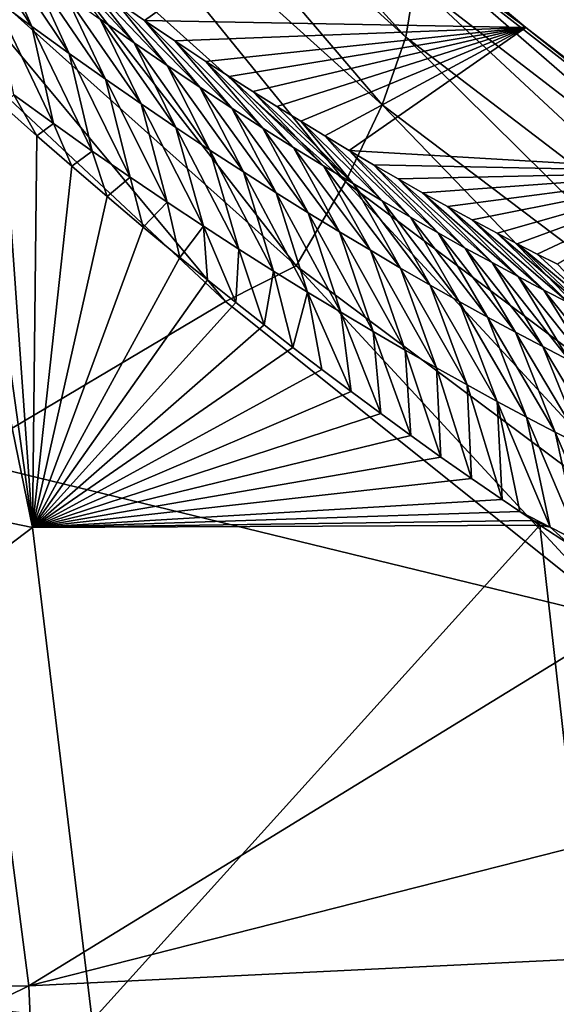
# Model space of a CAD drawing. Header units: metres. Extents: x -101 to 101, y -261 to 23.
# Tile 265 of 287: x 96.77 to 98.55, y 1.7 to 4.97. Entities that reach past the tile are written whole.
import ezdxf

# ---------------------------------------------------------------- set-up
doc = ezdxf.new("R2010")
doc.units = ezdxf.units.M
doc.layers.add('solid_505151_K2442K1000C34', color=7, linetype='CONTINUOUS')

msp = doc.modelspace()

# ---------------------------------------------------------------- linework, layer by layer
at = {"layer": 'solid_505151_K2442K1000C34'}
for points in [[(96.846481, 6.007504, 103.304771), (98.05114, 4.912987, 102.844452), (96.907654, 6.172522, 102.971603)], [(98.05114, 4.912987, 102.844452), (98.081238, 5.097351, 102.517227), (96.907654, 6.172522, 102.971603)], [(96.736237, 5.805078, 103.602837), (97.973434, 4.688832, 103.137184), (96.846481, 6.007504, 103.304771)], [(97.973434, 4.688832, 103.137184), (98.05114, 4.912987, 102.844452), (96.846481, 6.007504, 103.304771)], [(96.580841, 5.57243, 103.855232), (97.850891, 4.43284, 103.385025), (96.736237, 5.805078, 103.602837)], [(97.850891, 4.43284, 103.385025), (97.973434, 4.688832, 103.137184), (96.736237, 5.805078, 103.602837)], [(96.385788, 5.317823, 104.052979), (97.687851, 4.154104, 103.579185), (96.580841, 5.57243, 103.855232)], [(97.687851, 4.154104, 103.579185), (97.850891, 4.43284, 103.385025), (96.580841, 5.57243, 103.855232)], [(97.854385, 5.445201, 101.867691), (97.183296, 4.969021, 77.628479), (97.082825, 5.038054, 77.23642)], [(97.854385, 5.445201, 101.867691), (98.449883, 4.94481, 101.603699), (97.183296, 4.969021, 77.628479)], [(98.062668, 5.235383, 102.167114), (98.449883, 4.94481, 101.603699), (97.854385, 5.445201, 101.867691)], [(96.385788, 5.317823, 104.052979), (96.281532, 5.132271, 104.132782), (97.452538, 4.035852, 103.718391)], [(96.385788, 5.317823, 104.052979), (97.452538, 4.035852, 103.718391), (97.687851, 4.154104, 103.579185)], [(96.561409, 5.323853, 74.428024), (96.809875, 4.948801, 74.548988), (96.683556, 5.042604, 74.149086)], [(96.561409, 5.323853, 74.428024), (96.684036, 5.230341, 74.828392), (96.809875, 4.948801, 74.548988)], [(98.062668, 5.235383, 102.167114), (99.265518, 4.296654, 101.605927), (98.449883, 4.94481, 101.603699)], [(99.313492, 4.147241, 101.948494), (99.265518, 4.296654, 101.605927), (98.062668, 5.235383, 102.167114)], [(98.081238, 5.097351, 102.517227), (99.313492, 4.147241, 101.948494), (98.062668, 5.235383, 102.167114)], [(96.684036, 5.230341, 74.828392), (96.933365, 4.859194, 74.950455), (96.809875, 4.948801, 74.548988)], [(96.684036, 5.230341, 74.828392), (96.804008, 5.14092, 75.23056), (96.933365, 4.859194, 74.950455)], [(97.148964, 4.894877, 76.446426), (96.88562, 5.177499, 76.489601), (96.983582, 5.107583, 76.857086)], [(97.036377, 4.973417, 76.039703), (96.88562, 5.177499, 76.489601), (97.148964, 4.894877, 76.446426)], [(96.804008, 5.14092, 75.23056), (97.054123, 4.773538, 75.353371), (96.933365, 4.859194, 74.950455)], [(96.804008, 5.14092, 75.23056), (96.921425, 5.055357, 75.634377), (97.054123, 4.773538, 75.353371)], [(97.452538, 4.035852, 103.718391), (96.281532, 5.132271, 104.132782), (96.571365, 3.513706, 104.159546)], [(97.259262, 4.819561, 76.854439), (96.983582, 5.107583, 76.857086), (97.082825, 5.038054, 77.23642)], [(97.148964, 4.894877, 76.446426), (96.983582, 5.107583, 76.857086), (97.259262, 4.819561, 76.854439)], [(98.05114, 4.912987, 102.844452), (99.315544, 3.948552, 102.268639), (98.081238, 5.097351, 102.517227)], [(99.315544, 3.948552, 102.268639), (99.313492, 4.147241, 101.948494), (98.081238, 5.097351, 102.517227)], [(96.881584, 4.626403, 74.322266), (96.683556, 5.042604, 74.149086), (96.809875, 4.948801, 74.548988)], [(96.749763, 4.721982, 73.917068), (96.683556, 5.042604, 74.149086), (96.881584, 4.626403, 74.322266)], [(96.921425, 5.055357, 75.634377), (97.172272, 4.691591, 75.757622), (97.054123, 4.773538, 75.353371)], [(96.921425, 5.055357, 75.634377), (97.036377, 4.973417, 76.039703), (97.172272, 4.691591, 75.757622)], [(97.36734, 4.747311, 77.263657), (97.082825, 5.038054, 77.23642), (97.183296, 4.969021, 77.628479)], [(97.259262, 4.819561, 76.854439), (97.082825, 5.038054, 77.23642), (97.36734, 4.747311, 77.263657)], [(97.036377, 4.973417, 76.039703), (97.287918, 4.613116, 76.163109), (97.172272, 4.691591, 75.757622)], [(97.036377, 4.973417, 76.039703), (97.148964, 4.894877, 76.446426), (97.287918, 4.613116, 76.163109)], [(98.449883, 4.94481, 101.603699), (97.284889, 4.900626, 78.034477), (97.183296, 4.969021, 77.628479)], [(97.473259, 4.67797, 77.673996), (97.183296, 4.969021, 77.628479), (97.284889, 4.900626, 78.034477)], [(97.36734, 4.747311, 77.263657), (97.183296, 4.969021, 77.628479), (97.473259, 4.67797, 77.673996)], [(97.010315, 4.535245, 74.728851), (96.809875, 4.948801, 74.548988), (96.933365, 4.859194, 74.950455)], [(96.881584, 4.626403, 74.322266), (96.809875, 4.948801, 74.548988), (97.010315, 4.535245, 74.728851)], [(98.449883, 4.94481, 101.603699), (97.387589, 4.83292, 78.45491), (97.284889, 4.900626, 78.034477)], [(98.449883, 4.94481, 101.603699), (97.465401, 4.782507, 78.778923), (97.387589, 4.83292, 78.45491)], [(98.449883, 4.94481, 101.603699), (97.543831, 4.732483, 79.110924), (97.465401, 4.782507, 78.778923)], [(98.449883, 4.94481, 101.603699), (97.622818, 4.682926, 79.451538), (97.543831, 4.732483, 79.110924)], [(98.449883, 4.94481, 101.603699), (97.702301, 4.633914, 79.801361), (97.622818, 4.682926, 79.451538)], [(98.449883, 4.94481, 101.603699), (97.782288, 4.585431, 80.160332), (97.702301, 4.633914, 79.801361)], [(98.449883, 4.94481, 101.603699), (97.862877, 4.537369, 80.527611), (97.782288, 4.585431, 80.160332)], [(98.449883, 4.94481, 101.603699), (99.071281, 4.466157, 101.304771), (97.862877, 4.537369, 80.527611)], [(99.265518, 4.296654, 101.605927), (99.071281, 4.466157, 101.304771), (98.449883, 4.94481, 101.603699)], [(97.973434, 4.688832, 103.137184), (99.271614, 3.707634, 102.555), (98.05114, 4.912987, 102.844452)], [(99.271614, 3.707634, 102.555), (99.315544, 3.948552, 102.268639), (98.05114, 4.912987, 102.844452)], [(96.811958, 3.285626, 73.114449), (94.654648, 3.730875, 66.448959), (96.480072, 4.900776, 73.101242)], [(96.811958, 3.285626, 73.114449), (96.480072, 4.900776, 73.101242), (96.601135, 4.789045, 73.433998)], [(97.148964, 4.894877, 76.446426), (97.401161, 4.537913, 76.56974), (97.287918, 4.613116, 76.163109)], [(97.148964, 4.894877, 76.446426), (97.259262, 4.819561, 76.854439), (97.401161, 4.537913, 76.56974)], [(97.57708, 4.611386, 78.085381), (97.284889, 4.900626, 78.034477), (97.387589, 4.83292, 78.45491)], [(97.473259, 4.67797, 77.673996), (97.284889, 4.900626, 78.034477), (97.57708, 4.611386, 78.085381)], [(97.136093, 4.448234, 75.136719), (96.933365, 4.859194, 74.950455), (97.054123, 4.773538, 75.353371)], [(97.010315, 4.535245, 74.728851), (96.933365, 4.859194, 74.950455), (97.136093, 4.448234, 75.136719)], [(97.259262, 4.819561, 76.854439), (97.51207, 4.465821, 76.97744), (97.401161, 4.537913, 76.56974)], [(97.259262, 4.819561, 76.854439), (97.36734, 4.747311, 77.263657), (97.51207, 4.465821, 76.97744)], [(97.678864, 4.547431, 78.497742), (97.387589, 4.83292, 78.45491), (97.465401, 4.782507, 78.778923)], [(97.57708, 4.611386, 78.085381), (97.387589, 4.83292, 78.45491), (97.678864, 4.547431, 78.497742)], [(96.811958, 3.285626, 73.114449), (96.601135, 4.789045, 73.433998), (96.712639, 4.687596, 73.747894)], [(97.259041, 4.365109, 75.545776), (97.054123, 4.773538, 75.353371), (97.172272, 4.691591, 75.757622)], [(97.136093, 4.448234, 75.136719), (97.054123, 4.773538, 75.353371), (97.259041, 4.365109, 75.545776)], [(97.778648, 4.485998, 78.911034), (97.465401, 4.782507, 78.778923), (97.543831, 4.732483, 79.110924)], [(97.678864, 4.547431, 78.497742), (97.465401, 4.782507, 78.778923), (97.778648, 4.485998, 78.911034)], [(97.36734, 4.747311, 77.263657), (97.62072, 4.396679, 77.386139), (97.51207, 4.465821, 76.97744)], [(97.36734, 4.747311, 77.263657), (97.473259, 4.67797, 77.673996), (97.62072, 4.396679, 77.386139)], [(96.749763, 4.721982, 73.917068), (96.826187, 4.586136, 74.075287), (96.712639, 4.687596, 73.747894)], [(96.749763, 4.721982, 73.917068), (96.881584, 4.626403, 74.322266), (96.826187, 4.586136, 74.075287)], [(97.876472, 4.426978, 79.325188), (97.543831, 4.732483, 79.110924), (97.622818, 4.682926, 79.451538)], [(97.778648, 4.485998, 78.911034), (97.543831, 4.732483, 79.110924), (97.876472, 4.426978, 79.325188)], [(96.811958, 3.285626, 73.114449), (96.712639, 4.687596, 73.747894), (96.826187, 4.586136, 74.075287)], [(97.379295, 4.285617, 75.955933), (97.172272, 4.691591, 75.757622), (97.287918, 4.613116, 76.163109)], [(97.259041, 4.365109, 75.545776), (97.172272, 4.691591, 75.757622), (97.379295, 4.285617, 75.955933)], [(97.473259, 4.67797, 77.673996), (97.727173, 4.33033, 77.795776), (97.62072, 4.396679, 77.386139)], [(97.473259, 4.67797, 77.673996), (97.57708, 4.611386, 78.085381), (97.727173, 4.33033, 77.795776)], [(97.876472, 4.426978, 79.325188), (97.622818, 4.682926, 79.451538), (97.702301, 4.633914, 79.801361)], [(97.850891, 4.43284, 103.385025), (99.183258, 3.433038, 102.797409), (97.973434, 4.688832, 103.137184)], [(99.183258, 3.433038, 102.797409), (99.271614, 3.707634, 102.555), (97.973434, 4.688832, 103.137184)], [(96.881584, 4.626403, 74.322266), (96.94191, 4.485002, 74.417351), (96.826187, 4.586136, 74.075287)], [(96.881584, 4.626403, 74.322266), (97.010315, 4.535245, 74.728851), (96.94191, 4.485002, 74.417351)], [(97.496956, 4.20953, 76.367111), (97.287918, 4.613116, 76.163109), (97.401161, 4.537913, 76.56974)], [(97.379295, 4.285617, 75.955933), (97.287918, 4.613116, 76.163109), (97.496956, 4.20953, 76.367111)], [(97.57708, 4.611386, 78.085381), (97.831505, 4.266631, 78.206291), (97.727173, 4.33033, 77.795776)], [(97.57708, 4.611386, 78.085381), (97.678864, 4.547431, 78.497742), (97.831505, 4.266631, 78.206291)], [(97.972389, 4.370263, 79.740166), (97.702301, 4.633914, 79.801361), (97.782288, 4.585431, 80.160332)], [(97.876472, 4.426978, 79.325188), (97.702301, 4.633914, 79.801361), (97.972389, 4.370263, 79.740166)], [(96.811958, 3.285626, 73.114449), (96.826187, 4.586136, 74.075287), (96.94191, 4.485002, 74.417351)], [(98.066429, 4.315752, 80.155907), (97.782288, 4.585431, 80.160332), (97.862877, 4.537369, 80.527611)], [(97.972389, 4.370263, 79.740166), (97.782288, 4.585431, 80.160332), (98.066429, 4.315752, 80.155907)], [(97.678864, 4.547431, 78.497742), (97.933762, 4.205469, 78.61763), (97.831505, 4.266631, 78.206291)], [(97.678864, 4.547431, 78.497742), (97.778648, 4.485998, 78.911034), (97.933762, 4.205469, 78.61763)], [(97.010315, 4.535245, 74.728851), (97.059532, 4.383856, 74.773254), (96.94191, 4.485002, 74.417351)], [(97.010315, 4.535245, 74.728851), (97.136093, 4.448234, 75.136719), (97.059532, 4.383856, 74.773254)], [(97.612114, 4.136672, 76.779243), (97.401161, 4.537913, 76.56974), (97.51207, 4.465821, 76.97744)], [(97.496956, 4.20953, 76.367111), (97.401161, 4.537913, 76.56974), (97.612114, 4.136672, 76.779243)], [(99.071281, 4.466157, 101.304771), (97.94397, 4.489827, 80.90387), (97.862877, 4.537369, 80.527611)], [(98.15863, 4.263366, 80.57238), (97.862877, 4.537369, 80.527611), (97.94397, 4.489827, 80.90387)], [(98.066429, 4.315752, 80.155907), (97.862877, 4.537369, 80.527611), (98.15863, 4.263366, 80.57238)], [(96.811958, 3.285626, 73.114449), (96.94191, 4.485002, 74.417351), (97.059532, 4.383856, 74.773254)], [(97.778648, 4.485998, 78.911034), (98.033989, 4.146735, 79.029762), (97.933762, 4.205469, 78.61763)], [(97.778648, 4.485998, 78.911034), (97.876472, 4.426978, 79.325188), (98.033989, 4.146735, 79.029762)], [(99.071281, 4.466157, 101.304771), (98.025482, 4.442906, 81.289818), (97.94397, 4.489827, 80.90387)], [(98.249016, 4.213028, 80.989555), (97.94397, 4.489827, 80.90387), (98.025482, 4.442906, 81.289818)], [(98.15863, 4.263366, 80.57238), (97.94397, 4.489827, 80.90387), (98.249016, 4.213028, 80.989555)], [(97.136093, 4.448234, 75.136719), (97.179024, 4.282772, 75.143456), (97.059532, 4.383856, 74.773254)], [(97.136093, 4.448234, 75.136719), (97.259041, 4.365109, 75.545776), (97.179024, 4.282772, 75.143456)], [(97.724854, 4.066875, 77.192284), (97.51207, 4.465821, 76.97744), (97.62072, 4.396679, 77.386139)], [(97.612114, 4.136672, 76.779243), (97.51207, 4.465821, 76.97744), (97.724854, 4.066875, 77.192284)], [(99.071281, 4.466157, 101.304771), (98.107315, 4.396708, 81.686188), (98.025482, 4.442906, 81.289818)], [(99.071281, 4.466157, 101.304771), (98.189445, 4.351239, 82.093117), (98.107315, 4.396708, 81.686188)], [(99.071281, 4.466157, 101.304771), (98.272049, 4.306328, 82.509453), (98.189445, 4.351239, 82.093117)], [(99.071281, 4.466157, 101.304771), (98.354988, 4.262091, 82.935921), (98.272049, 4.306328, 82.509453)], [(99.071281, 4.466157, 101.304771), (98.421494, 4.227279, 83.28495), (98.354988, 4.262091, 82.935921)], [(99.071281, 4.466157, 101.304771), (98.488052, 4.193053, 83.641457), (98.421494, 4.227279, 83.28495)], [(99.071281, 4.466157, 101.304771), (98.554581, 4.159482, 84.005867), (98.488052, 4.193053, 83.641457)], [(97.687851, 4.154104, 103.579185), (99.053604, 3.134517, 102.987274), (97.850891, 4.43284, 103.385025)], [(99.053604, 3.134517, 102.987274), (99.183258, 3.433038, 102.797409), (97.850891, 4.43284, 103.385025)], [(97.876472, 4.426978, 79.325188), (98.132233, 4.090322, 79.442627), (98.033989, 4.146735, 79.029762)], [(97.876472, 4.426978, 79.325188), (97.972389, 4.370263, 79.740166), (98.132233, 4.090322, 79.442627)], [(98.337624, 4.164664, 81.407387), (98.025482, 4.442906, 81.289818), (98.107315, 4.396708, 81.686188)], [(98.249016, 4.213028, 80.989555), (98.025482, 4.442906, 81.289818), (98.337624, 4.164664, 81.407387)], [(96.811958, 3.285626, 73.114449), (97.059532, 4.383856, 74.773254), (97.179024, 4.282772, 75.143456)], [(97.835251, 3.999969, 77.606171), (97.62072, 4.396679, 77.386139), (97.727173, 4.33033, 77.795776)], [(97.724854, 4.066875, 77.192284), (97.62072, 4.396679, 77.386139), (97.835251, 3.999969, 77.606171)], [(98.424461, 4.118196, 81.825844), (98.107315, 4.396708, 81.686188), (98.189445, 4.351239, 82.093117)], [(98.337624, 4.164664, 81.407387), (98.107315, 4.396708, 81.686188), (98.424461, 4.118196, 81.825844)], [(97.259041, 4.365109, 75.545776), (97.300545, 4.182144, 75.529373), (97.179024, 4.282772, 75.143456)], [(97.259041, 4.365109, 75.545776), (97.379295, 4.285617, 75.955933), (97.300545, 4.182144, 75.529373)], [(97.972389, 4.370263, 79.740166), (98.228539, 4.036123, 79.856194), (98.132233, 4.090322, 79.442627)], [(97.972389, 4.370263, 79.740166), (98.066429, 4.315752, 80.155907), (98.228539, 4.036123, 79.856194)], [(98.509583, 4.073554, 82.244896), (98.189445, 4.351239, 82.093117), (98.272049, 4.306328, 82.509453)], [(98.424461, 4.118196, 81.825844), (98.189445, 4.351239, 82.093117), (98.509583, 4.073554, 82.244896)], [(97.943382, 3.9358, 78.020844), (97.727173, 4.33033, 77.795776), (97.831505, 4.266631, 78.206291)], [(97.835251, 3.999969, 77.606171), (97.727173, 4.33033, 77.795776), (97.943382, 3.9358, 78.020844)], [(98.066429, 4.315752, 80.155907), (98.322945, 3.984047, 80.270424), (98.228539, 4.036123, 79.856194)], [(98.066429, 4.315752, 80.155907), (98.15863, 4.263366, 80.57238), (98.322945, 3.984047, 80.270424)], [(96.811958, 3.285626, 73.114449), (97.179024, 4.282772, 75.143456), (97.300545, 4.182144, 75.529373)], [(97.379295, 4.285617, 75.955933), (97.393059, 4.107141, 75.82975), (97.300545, 4.182144, 75.529373)], [(97.379295, 4.285617, 75.955933), (97.486496, 4.032256, 76.138649), (97.393059, 4.107141, 75.82975)], [(97.379295, 4.285617, 75.955933), (97.496956, 4.20953, 76.367111), (97.486496, 4.032256, 76.138649)], [(98.592979, 4.030681, 82.664513), (98.272049, 4.306328, 82.509453), (98.354988, 4.262091, 82.935921)], [(98.509583, 4.073554, 82.244896), (98.272049, 4.306328, 82.509453), (98.592979, 4.030681, 82.664513)], [(98.049316, 3.874242, 78.436272), (97.831505, 4.266631, 78.206291), (97.933762, 4.205469, 78.61763)], [(97.943382, 3.9358, 78.020844), (97.831505, 4.266631, 78.206291), (98.049316, 3.874242, 78.436272)], [(98.15863, 4.263366, 80.57238), (98.415489, 3.93402, 80.68528), (98.322945, 3.984047, 80.270424)], [(98.15863, 4.263366, 80.57238), (98.249016, 4.213028, 80.989555), (98.415489, 3.93402, 80.68528)], [(98.674698, 3.989523, 83.084671), (98.354988, 4.262091, 82.935921), (98.421494, 4.227279, 83.28495)], [(98.592979, 4.030681, 82.664513), (98.354988, 4.262091, 82.935921), (98.674698, 3.989523, 83.084671)], [(98.754738, 3.950025, 83.505348), (98.421494, 4.227279, 83.28495), (98.488052, 4.193053, 83.641457)], [(98.674698, 3.989523, 83.084671), (98.421494, 4.227279, 83.28495), (98.754738, 3.950025, 83.505348)], [(97.496956, 4.20953, 76.367111), (97.580902, 3.957575, 76.456482), (97.486496, 4.032256, 76.138649)], [(97.496956, 4.20953, 76.367111), (97.612114, 4.136672, 76.779243), (97.580902, 3.957575, 76.456482)], [(98.153091, 3.815184, 78.852409), (97.933762, 4.205469, 78.61763), (98.033989, 4.146735, 79.029762)], [(98.049316, 3.874242, 78.436272), (97.933762, 4.205469, 78.61763), (98.153091, 3.815184, 78.852409)], [(98.249016, 4.213028, 80.989555), (98.506195, 3.885966, 81.100746), (98.415489, 3.93402, 80.68528)], [(98.249016, 4.213028, 80.989555), (98.337624, 4.164664, 81.407387), (98.506195, 3.885966, 81.100746)], [(98.754738, 3.950025, 83.505348), (98.488052, 4.193053, 83.641457), (98.554581, 4.159482, 84.005867)], [(96.811958, 3.285626, 73.114449), (97.300545, 4.182144, 75.529373), (97.393059, 4.107141, 75.82975)], [(97.687851, 4.154104, 103.579185), (97.452538, 4.035852, 103.718391), (98.776573, 2.975971, 103.164284)], [(97.687851, 4.154104, 103.579185), (98.776573, 2.975971, 103.164284), (99.053604, 3.134517, 102.987274)], [(98.337624, 4.164664, 81.407387), (98.595093, 3.839808, 81.516785), (98.506195, 3.885966, 81.100746)], [(98.337624, 4.164664, 81.407387), (98.424461, 4.118196, 81.825844), (98.595093, 3.839808, 81.516785)], [(97.612114, 4.136672, 76.779243), (97.676338, 3.883271, 76.783958), (97.580902, 3.957575, 76.456482)], [(97.612114, 4.136672, 76.779243), (97.724854, 4.066875, 77.192284), (97.676338, 3.883271, 76.783958)], [(98.254761, 3.75851, 79.269226), (98.033989, 4.146735, 79.029762), (98.132233, 4.090322, 79.442627)], [(98.153091, 3.815184, 78.852409), (98.033989, 4.146735, 79.029762), (98.254761, 3.75851, 79.269226)], [(96.811958, 3.285626, 73.114449), (97.393059, 4.107141, 75.82975), (97.486496, 4.032256, 76.138649)], [(98.354393, 3.704108, 79.686684), (98.132233, 4.090322, 79.442627), (98.228539, 4.036123, 79.856194)], [(98.254761, 3.75851, 79.269226), (98.132233, 4.090322, 79.442627), (98.354393, 3.704108, 79.686684)], [(98.424461, 4.118196, 81.825844), (98.68222, 3.795472, 81.933365), (98.595093, 3.839808, 81.516785)], [(98.424461, 4.118196, 81.825844), (98.509583, 4.073554, 82.244896), (98.68222, 3.795472, 81.933365)], [(97.724854, 4.066875, 77.192284), (97.772873, 3.809513, 77.121803), (97.676338, 3.883271, 76.783958)], [(97.724854, 4.066875, 77.192284), (97.870468, 3.736345, 77.470215), (97.772873, 3.809513, 77.121803)], [(97.724854, 4.066875, 77.192284), (97.835251, 3.999969, 77.606171), (97.870468, 3.736345, 77.470215)], [(98.509583, 4.073554, 82.244896), (98.767593, 3.752895, 82.350464), (98.68222, 3.795472, 81.933365)], [(98.509583, 4.073554, 82.244896), (98.592979, 4.030681, 82.664513), (98.767593, 3.752895, 82.350464)], [(98.776573, 2.975971, 103.164284), (97.452538, 4.035852, 103.718391), (96.571365, 3.513706, 104.159546)], [(96.811958, 3.285626, 73.114449), (97.486496, 4.032256, 76.138649), (97.580902, 3.957575, 76.456482)], [(98.452011, 3.651879, 80.104744), (98.228539, 4.036123, 79.856194), (98.322945, 3.984047, 80.270424)], [(98.354393, 3.704108, 79.686684), (98.228539, 4.036123, 79.856194), (98.452011, 3.651879, 80.104744)], [(97.835251, 3.999969, 77.606171), (97.968857, 3.663484, 77.828201), (97.870468, 3.736345, 77.470215)], [(97.835251, 3.999969, 77.606171), (97.943382, 3.9358, 78.020844), (97.968857, 3.663484, 77.828201)], [(96.811958, 3.285626, 73.114449), (97.580902, 3.957575, 76.456482), (97.676338, 3.883271, 76.783958)], [(98.547668, 3.601744, 80.523392), (98.322945, 3.984047, 80.270424), (98.415489, 3.93402, 80.68528)], [(98.452011, 3.651879, 80.104744), (98.322945, 3.984047, 80.270424), (98.547668, 3.601744, 80.523392)], [(97.943382, 3.9358, 78.020844), (98.068085, 3.591076, 78.196457), (97.968857, 3.663484, 77.828201)], [(97.943382, 3.9358, 78.020844), (98.049316, 3.874242, 78.436272), (98.068085, 3.591076, 78.196457)], [(98.641388, 3.553624, 80.942589), (98.415489, 3.93402, 80.68528), (98.506195, 3.885966, 81.100746)], [(98.547668, 3.601744, 80.523392), (98.415489, 3.93402, 80.68528), (98.641388, 3.553624, 80.942589)], [(96.811958, 3.285626, 73.114449), (97.676338, 3.883271, 76.783958), (97.772873, 3.809513, 77.121803)], [(98.049316, 3.874242, 78.436272), (98.168243, 3.519302, 78.575821), (98.068085, 3.591076, 78.196457)], [(98.049316, 3.874242, 78.436272), (98.153091, 3.815184, 78.852409), (98.168243, 3.519302, 78.575821)], [(98.733215, 3.50744, 81.36232), (98.506195, 3.885966, 81.100746), (98.595093, 3.839808, 81.516785)], [(98.641388, 3.553624, 80.942589), (98.506195, 3.885966, 81.100746), (98.733215, 3.50744, 81.36232)], [(96.811958, 3.285626, 73.114449), (97.772873, 3.809513, 77.121803), (97.870468, 3.736345, 77.470215)], [(98.153091, 3.815184, 78.852409), (98.269386, 3.448347, 78.967171), (98.168243, 3.519302, 78.575821)], [(98.153091, 3.815184, 78.852409), (98.254761, 3.75851, 79.269226), (98.269386, 3.448347, 78.967171)], [(96.811958, 3.285626, 73.114449), (94.93895, 1.875058, 66.448959), (94.654648, 3.730875, 66.448959)], [(96.811958, 3.285626, 73.114449), (97.870468, 3.736345, 77.470215), (97.968857, 3.663484, 77.828201)], [(98.254761, 3.75851, 79.269226), (98.371391, 3.378175, 79.370377), (98.269386, 3.448347, 78.967171)], [(98.254761, 3.75851, 79.269226), (98.354393, 3.704108, 79.686684), (98.371391, 3.378175, 79.370377)], [(98.354393, 3.704108, 79.686684), (98.429642, 3.338506, 79.604454), (98.371391, 3.378175, 79.370377)], [(98.354393, 3.704108, 79.686684), (98.530197, 3.286067, 80.025963), (98.429642, 3.338506, 79.604454)], [(98.354393, 3.704108, 79.686684), (98.452011, 3.651879, 80.104744), (98.530197, 3.286067, 80.025963)], [(96.811958, 3.285626, 73.114449), (97.968857, 3.663484, 77.828201), (98.068085, 3.591076, 78.196457)], [(98.452011, 3.651879, 80.104744), (98.628357, 3.236042, 80.446693), (98.530197, 3.286067, 80.025963)], [(98.452011, 3.651879, 80.104744), (98.547668, 3.601744, 80.523392), (98.628357, 3.236042, 80.446693)], [(98.547668, 3.601744, 80.523392), (98.72451, 3.188053, 80.86792), (98.628357, 3.236042, 80.446693)], [(98.547668, 3.601744, 80.523392), (98.641388, 3.553624, 80.942589), (98.72451, 3.188053, 80.86792)], [(96.811958, 3.285626, 73.114449), (98.068085, 3.591076, 78.196457), (98.168243, 3.519302, 78.575821)], [(96.800148, 1.76347, 104.159546), (96.571365, 3.513706, 104.159546), (93.124519, 1.747308, 105.622948)], [(98.776573, 2.975971, 103.164284), (96.571365, 3.513706, 104.159546), (96.800148, 1.76347, 104.159546)], [(96.811958, 3.285626, 73.114449), (98.168243, 3.519302, 78.575821), (98.269386, 3.448347, 78.967171)], [(96.811958, 3.285626, 73.114449), (98.269386, 3.448347, 78.967171), (98.371391, 3.378175, 79.370377)], [(96.811958, 3.285626, 73.114449), (98.371391, 3.378175, 79.370377), (98.429642, 3.338506, 79.604454)], [(96.811958, 3.285626, 73.114449), (98.429642, 3.338506, 79.604454), (98.473969, 3.308549, 79.7845)], [(98.530197, 3.286067, 80.025963), (98.473969, 3.308549, 79.7845), (98.429642, 3.338506, 79.604454)], [(96.811958, 3.285626, 73.114449), (98.473969, 3.308549, 79.7845), (98.496841, 3.293179, 79.878044)], [(98.530197, 3.286067, 80.025963), (98.496841, 3.293179, 79.878044), (98.473969, 3.308549, 79.7845)], [(97.009872, 1.648108, 73.114449), (94.93895, 1.875058, 66.448959), (96.811958, 3.285626, 73.114449)], [(97.009872, 1.648108, 73.114449), (96.811958, 3.285626, 73.114449), (98.496841, 3.293179, 79.878044)], [(97.009872, 1.648108, 73.114449), (98.496841, 3.293179, 79.878044), (98.681755, 1.651555, 79.883408)], [(98.681755, 1.651555, 79.883408), (98.496841, 3.293179, 79.878044), (98.594475, 3.228275, 80.282692)], [(98.530197, 3.286067, 80.025963), (98.594475, 3.228275, 80.282692), (98.496841, 3.293179, 79.878044)], [(98.530197, 3.286067, 80.025963), (98.628357, 3.236042, 80.446693), (98.594475, 3.228275, 80.282692)], [(99.517883, 2.453806, 102.818794), (98.776573, 2.975971, 103.164284), (96.800148, 1.76347, 104.159546)], [(100.328529, 1.935035, 102.4142), (99.517883, 2.453806, 102.818794), (96.800148, 1.76347, 104.159546)], [(100.328529, 1.935035, 102.4142), (96.800148, 1.76347, 104.159546), (96.876595, 0, 104.159546)], [(100.387352, 0.968311, 102.4142), (100.328529, 1.935035, 102.4142), (96.876595, 0, 104.159546)], [(94.93895, 1.875058, 66.448959), (97.075981, 0, 73.114449), (95.034042, 0, 66.448959)], [(97.009872, 1.648108, 73.114449), (97.075981, 0, 73.114449), (94.93895, 1.875058, 66.448959)], [(96.800148, 1.76347, 104.159546), (93.124519, 1.747308, 105.622948), (93.216095, 0, 105.622948)], [(96.800148, 1.76347, 104.159546), (93.216095, 0, 105.622948), (96.876595, 0, 104.159546)]]:
    msp.add_3dface(points, dxfattribs=at)

doc.saveas('drawing.dxf')
